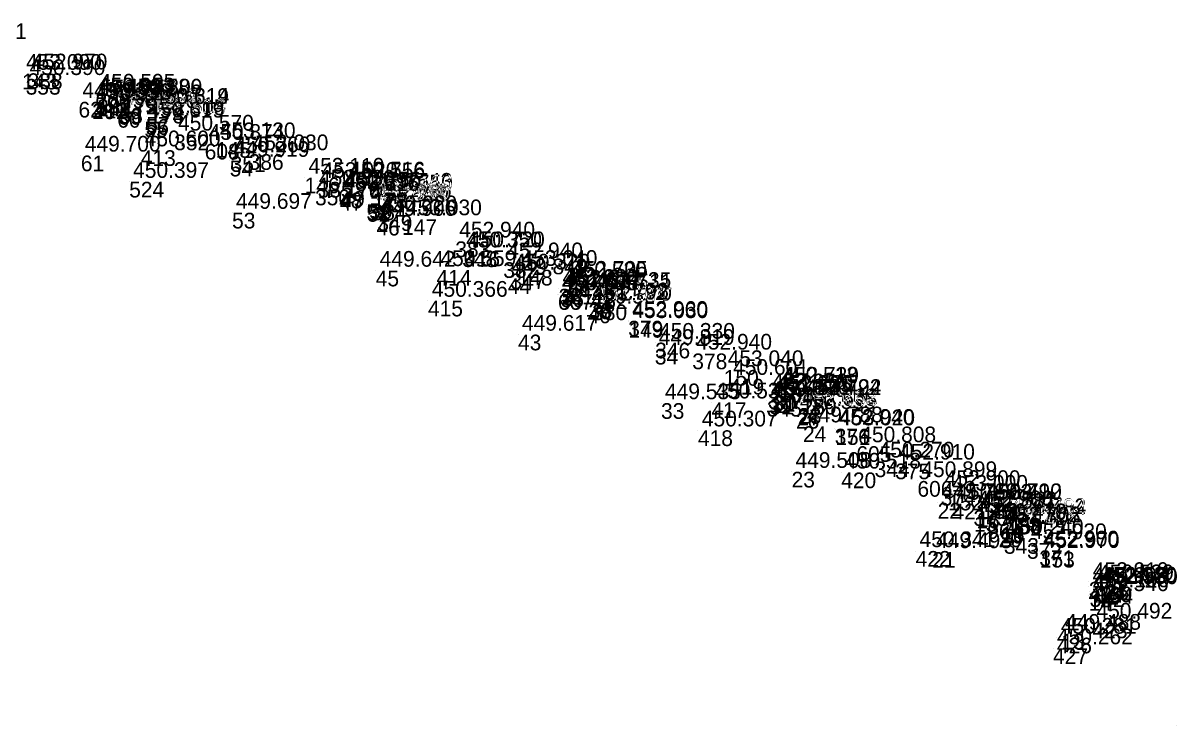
# Model space of a CAD drawing. Extents: x -874038 to -859694, y -1059487 to -1049069.
# Drawn here: x -863116.1 to -863027.9, y -1054927.7 to -1054874 of the extents above; entities that cross this region are included whole.
import ezdxf

# ---------------------------------------------------------------- set-up
doc = ezdxf.new("R2010")
doc.units = 0
doc.layers.add('Vrstva 60', color=7, linetype='Continuous')
doc.layers.add('Vrstva 61', color=7, linetype='Continuous')

msp = doc.modelspace()

# ---------------------------------------------------------------- linework, layer by layer
at = {"layer": 'Vrstva 60'}
for p, q in [((-863115.93, -1054878.29), (-863115.93, -1054878.29)), ((-863115.78, -1054877.86), (-863115.78, -1054877.86)), ((-863111.89, -1054880.039), (-863111.89, -1054880.039)), ((-863110.634, -1054879.697), (-863110.634, -1054879.697)), ((-863110.58, -1054879.406), (-863110.58, -1054879.406)), ((-863110.46, -1054879.85), (-863110.46, -1054879.85)), ((-863110.46, -1054879.96), (-863110.46, -1054879.96)), ((-863108.558, -1054879.778), (-863108.558, -1054879.778)), ((-863108.51, -1054879.79), (-863108.51, -1054879.79)), ((-863110.838, -1054880.163), (-863110.838, -1054880.163)), ((-863110.774, -1054880.093), (-863110.774, -1054880.093)), ((-863108.922, -1054880.816), (-863108.922, -1054880.816)), ((-863108.811, -1054880.585), (-863108.811, -1054880.585)), ((-863108.749, -1054880.49), (-863108.749, -1054880.49)), ((-863106.48, -1054880.507), (-863106.48, -1054880.507)), ((-863106.462, -1054880.49), (-863106.462, -1054880.49)), ((-863106.844, -1054881.545), (-863106.844, -1054881.545)), ((-863106.75, -1054881.36), (-863106.75, -1054881.36)), ((-863106.701, -1054881.19), (-863106.701, -1054881.19)), ((-863104.57, -1054882.54), (-863104.57, -1054882.54)), ((-863102.231, -1054883.246), (-863102.231, -1054883.246)), ((-863101.38, -1054883.12), (-863101.38, -1054883.12)), ((-863111.705, -1054884.146), (-863111.705, -1054884.146)), ((-863107.121, -1054883.741), (-863107.121, -1054883.741)), ((-863100.25, -1054884.2), (-863100.25, -1054884.2)), ((-863098.87, -1054884.04), (-863098.87, -1054884.04)), ((-863100.319, -1054884.544), (-863100.319, -1054884.544)), ((-863108.009, -1054886.153), (-863108.009, -1054886.153)), ((-863094.59, -1054885.83), (-863094.59, -1054885.83)), ((-863093.59, -1054886.16), (-863093.59, -1054886.16)), ((-863091.476, -1054886.123), (-863091.476, -1054886.123)), ((-863091.468, -1054886.19), (-863091.468, -1054886.19)), ((-863093.79, -1054886.75), (-863093.79, -1054886.75)), ((-863091.95, -1054886.981), (-863091.95, -1054886.981)), ((-863091.764, -1054886.868), (-863091.764, -1054886.868)), ((-863089.388, -1054886.982), (-863089.388, -1054886.982)), ((-863089.354, -1054887.113), (-863089.354, -1054887.113)), ((-863091.898, -1054887.15), (-863091.898, -1054887.15)), ((-863089.87, -1054887.878), (-863089.87, -1054887.878)), ((-863089.81, -1054888.009), (-863089.81, -1054888.009)), ((-863089.65, -1054887.791), (-863089.65, -1054887.791)), ((-863089.46, -1054887.88), (-863089.46, -1054887.88)), ((-863100.138, -1054888.52), (-863100.138, -1054888.52)), ((-863089.02, -1054888.71), (-863089.02, -1054888.71)), ((-863089.095, -1054889.057), (-863089.095, -1054889.057)), ((-863087.13, -1054889.01), (-863087.13, -1054889.01)), ((-863083.06, -1054890.71), (-863083.06, -1054890.71)), ((-863082.53, -1054891.47), (-863082.53, -1054891.47)), ((-863082.316, -1054891.452), (-863082.316, -1054891.452)), ((-863079.39, -1054892.3), (-863079.39, -1054892.3)), ((-863089.147, -1054892.945), (-863089.147, -1054892.945)), ((-863084.497, -1054892.894), (-863084.497, -1054892.894)), ((-863078.84, -1054893.16), (-863078.84, -1054893.16)), ((-863078.29, -1054892.88), (-863078.29, -1054892.88)), ((-863079.043, -1054893.522), (-863079.043, -1054893.522)), ((-863074.503, -1054893.768), (-863074.503, -1054893.768)), ((-863074.436, -1054893.71), (-863074.436, -1054893.71)), ((-863075.21, -1054894.734), (-863075.21, -1054894.734)), ((-863075.157, -1054894.739), (-863075.157, -1054894.739)), ((-863075.15, -1054894.33), (-863075.15, -1054894.33)), ((-863075.003, -1054894.528), (-863075.003, -1054894.528)), ((-863074.889, -1054894.383), (-863074.889, -1054894.383)), ((-863072.639, -1054894.562), (-863072.639, -1054894.562)), ((-863072.557, -1054894.672), (-863072.557, -1054894.672)), ((-863085.153, -1054895.241), (-863085.153, -1054895.241)), ((-863072.939, -1054895.769), (-863072.939, -1054895.769)), ((-863072.868, -1054895.453), (-863072.868, -1054895.453)), ((-863072.821, -1054895.364), (-863072.821, -1054895.364)), ((-863072.59, -1054895.53), (-863072.59, -1054895.53)), ((-863069.83, -1054896.78), (-863069.83, -1054896.78)), ((-863069.81, -1054896.87), (-863069.81, -1054896.87)), ((-863078.262, -1054897.837), (-863078.262, -1054897.837)), ((-863067.77, -1054898.45), (-863067.77, -1054898.45)), ((-863067.796, -1054898.918), (-863067.796, -1054898.918)), ((-863064.93, -1054899.28), (-863064.93, -1054899.28)), ((-863062.52, -1054900.54), (-863062.52, -1054900.54)), ((-863062.107, -1054901.215), (-863062.107, -1054901.215)), ((-863058.344, -1054901.803), (-863058.344, -1054901.803)), ((-863058.278, -1054901.815), (-863058.278, -1054901.815)), ((-863063.462, -1054903.016), (-863063.462, -1054903.016)), ((-863059.22, -1054902.9), (-863059.22, -1054902.9)), ((-863059.13, -1054902.32), (-863059.13, -1054902.32)), ((-863059.026, -1054902.735), (-863059.026, -1054902.735)), ((-863058.818, -1054902.525), (-863058.818, -1054902.525)), ((-863058.724, -1054902.425), (-863058.724, -1054902.425)), ((-863056.575, -1054902.747), (-863056.575, -1054902.747)), ((-863056.56, -1054902.748), (-863056.56, -1054902.748)), ((-863067.32, -1054903.075), (-863067.32, -1054903.075)), ((-863056.996, -1054903.822), (-863056.996, -1054903.822)), ((-863056.883, -1054903.58), (-863056.883, -1054903.58)), ((-863056.835, -1054903.451), (-863056.835, -1054903.451)), ((-863064.499, -1054905.153), (-863064.499, -1054905.153)), ((-863056.458, -1054904.844), (-863056.458, -1054904.844)), ((-863054.03, -1054905.03), (-863054.03, -1054905.03)), ((-863053.99, -1054905.07), (-863053.99, -1054905.07)), ((-863052.376, -1054906.365), (-863052.376, -1054906.365)), ((-863057.333, -1054908.322), (-863057.333, -1054908.322)), ((-863050.98, -1054907.53), (-863050.98, -1054907.53)), ((-863049.41, -1054907.69), (-863049.41, -1054907.69)), ((-863053.536, -1054908.375), (-863053.536, -1054908.375)), ((-863047.704, -1054909.026), (-863047.704, -1054909.026)), ((-863045.92, -1054909.71), (-863045.92, -1054909.71)), ((-863045.35, -1054910.07), (-863045.35, -1054910.07)), ((-863046.155, -1054910.697), (-863046.155, -1054910.697)), ((-863045.024, -1054910.763), (-863045.024, -1054910.763)), ((-863042.759, -1054910.72), (-863042.759, -1054910.72)), ((-863042.748, -1054910.711), (-863042.748, -1054910.711)), ((-863043.42, -1054911.26), (-863043.42, -1054911.26)), ((-863043.379, -1054911.7), (-863043.379, -1054911.7)), ((-863043.196, -1054911.449), (-863043.196, -1054911.449)), ((-863043.138, -1054911.34), (-863043.138, -1054911.34)), ((-863042.364, -1054912.254), (-863042.364, -1054912.254)), ((-863041.331, -1054912.602), (-863041.331, -1054912.602)), ((-863041.289, -1054912.488), (-863041.289, -1054912.488)), ((-863040.899, -1054911.859), (-863040.899, -1054911.859)), ((-863040.882, -1054911.907), (-863040.882, -1054911.907)), ((-863041.502, -1054912.887), (-863041.502, -1054912.887)), ((-863041.09, -1054913.39), (-863041.09, -1054913.39)), ((-863047.844, -1054914.379), (-863047.844, -1054914.379)), ((-863046.575, -1054914.46), (-863046.575, -1054914.46)), ((-863039.32, -1054913.77), (-863039.32, -1054913.77)), ((-863038.38, -1054914.33), (-863038.38, -1054914.33)), ((-863038.34, -1054914.44), (-863038.34, -1054914.44)), ((-863034.61, -1054917.116), (-863034.61, -1054917.116)), ((-863034.59, -1054916.74), (-863034.59, -1054916.74)), ((-863034.186, -1054916.915), (-863034.186, -1054916.915)), ((-863033.94, -1054917.09), (-863033.94, -1054917.09)), ((-863034.596, -1054917.745), (-863034.596, -1054917.745)), ((-863034.53, -1054917.45), (-863034.53, -1054917.45)), ((-863033.89, -1054917.21), (-863033.89, -1054917.21)), ((-863034.308, -1054919.846), (-863034.308, -1054919.846)), ((-863037.033, -1054921), (-863037.033, -1054921)), ((-863036.699, -1054920.698), (-863036.699, -1054920.698)), ((-863037.33, -1054921.809), (-863037.33, -1054921.809)), ((-863027.866, -1054927.748), (-863027.866, -1054927.748))]:
    msp.add_line(p, q, dxfattribs=at)

# ---------------------------------------------------------------- texts
for s, p in [('143', (-863116.2, -1054879.09)), ('353', (-863115.93, -1054879.49)), ('388', (-863115.78, -1054879.06)), ('62', (-863111.89, -1054881.239)), ('521', (-863110.634, -1054880.897)), ('200', (-863110.58, -1054880.606)), ('387', (-863110.46, -1054881.05)), ('144', (-863110.46, -1054881.16)), ('175', (-863108.558, -1054880.978)), ('172', (-863108.51, -1054880.99)), ('201', (-863110.838, -1054881.363)), ('412', (-863110.774, -1054881.293)), ('60', (-863108.922, -1054882.016)), ('59', (-863108.811, -1054881.785)), ('58', (-863108.749, -1054881.69)), ('174', (-863106.48, -1054881.707)), ('173', (-863106.462, -1054881.69)), ('55', (-863106.844, -1054882.745)), ('56', (-863106.75, -1054882.56)), ('57', (-863106.701, -1054882.39)), ('352', (-863104.57, -1054883.74)), ('608', (-863102.231, -1054884.446)), ('145', (-863101.38, -1054884.32)), ('61', (-863111.705, -1054885.346)), ('413', (-863107.121, -1054884.941)), ('351', (-863100.25, -1054885.4)), ('386', (-863098.87, -1054885.24)), ('54', (-863100.319, -1054885.744)), ('524', (-863108.009, -1054887.353)), ('146', (-863094.59, -1054887.03)), ('385', (-863093.59, -1054887.36)), ('179', (-863091.476, -1054887.323)), ('176', (-863091.468, -1054887.39)), ('350', (-863093.79, -1054887.95)), ('48', (-863091.95, -1054888.181)), ('49', (-863091.764, -1054888.068)), ('178', (-863089.388, -1054888.182)), ('177', (-863089.354, -1054888.313)), ('47', (-863091.898, -1054888.35)), ('51', (-863089.87, -1054889.078)), ('52', (-863089.81, -1054889.209)), ('50', (-863089.65, -1054888.991)), ('384', (-863089.46, -1054889.08)), ('53', (-863100.138, -1054889.72)), ('349', (-863089.02, -1054889.91)), ('46', (-863089.095, -1054890.257)), ('147', (-863087.13, -1054890.21)), ('383', (-863083.06, -1054891.91)), ('348', (-863082.53, -1054892.67)), ('416', (-863082.316, -1054892.652)), ('382', (-863079.39, -1054893.5)), ('45', (-863089.147, -1054894.145)), ('414', (-863084.497, -1054894.094)), ('347', (-863078.84, -1054894.36)), ('148', (-863078.29, -1054894.08)), ('44', (-863079.043, -1054894.722)), ('86', (-863074.503, -1054894.968)), ('41', (-863074.436, -1054894.91)), ('607', (-863075.21, -1054895.934)), ('35', (-863075.157, -1054895.939)), ('381', (-863075.15, -1054895.53)), ('36', (-863075.003, -1054895.728)), ('37', (-863074.889, -1054895.583)), ('42', (-863072.639, -1054895.762)), ('152', (-863072.557, -1054895.872)), ('415', (-863085.153, -1054896.441)), ('40', (-863072.939, -1054896.969)), ('39', (-863072.868, -1054896.653)), ('38', (-863072.821, -1054896.564)), ('380', (-863072.59, -1054896.73)), ('379', (-863069.83, -1054897.98)), ('149', (-863069.81, -1054898.07)), ('43', (-863078.262, -1054899.037)), ('346', (-863067.77, -1054899.65)), ('34', (-863067.796, -1054900.118)), ('378', (-863064.93, -1054900.48)), ('150', (-863062.52, -1054901.74)), ('419', (-863062.107, -1054902.415)), ('181', (-863058.344, -1054903.003)), ('108', (-863058.278, -1054903.015)), ('417', (-863063.462, -1054904.216)), ('345', (-863059.22, -1054904.1)), ('377', (-863059.13, -1054903.52)), ('32', (-863059.026, -1054903.935)), ('31', (-863058.818, -1054903.725)), ('30', (-863058.724, -1054903.625)), ('25', (-863056.56, -1054903.948)), ('180', (-863056.575, -1054903.947)), ('33', (-863067.32, -1054904.275)), ('26', (-863056.996, -1054905.022)), ('27', (-863056.883, -1054904.78)), ('28', (-863056.835, -1054904.651)), ('418', (-863064.499, -1054906.353)), ('24', (-863056.458, -1054906.044)), ('376', (-863054.03, -1054906.23)), ('151', (-863053.99, -1054906.27)), ('605', (-863052.376, -1054907.565)), ('23', (-863057.333, -1054909.522)), ('344', (-863050.98, -1054908.73)), ('375', (-863049.41, -1054908.89)), ('420', (-863053.536, -1054909.575)), ('606', (-863047.704, -1054910.226)), ('374', (-863045.92, -1054910.91)), ('152', (-863045.35, -1054911.27)), ('22', (-863046.155, -1054911.897)), ('421', (-863045.024, -1054911.963)), ('185', (-863042.759, -1054911.92)), ('182', (-863042.748, -1054911.911)), ('373', (-863043.42, -1054912.46)), ('15', (-863043.379, -1054912.9)), ('16', (-863043.196, -1054912.649)), ('17', (-863043.138, -1054912.54)), ('183', (-863040.899, -1054913.059)), ('964', (-863042.364, -1054913.454)), ('19', (-863041.331, -1054913.802)), ('18', (-863041.289, -1054913.688)), ('184', (-863040.882, -1054913.107)), ('20', (-863041.502, -1054914.087)), ('343', (-863041.09, -1054914.59)), ('422', (-863047.844, -1054915.579)), ('21', (-863046.575, -1054915.66)), ('372', (-863039.32, -1054914.97)), ('371', (-863038.38, -1054915.53)), ('153', (-863038.34, -1054915.64)), ('424', (-863034.61, -1054918.316)), ('370', (-863034.59, -1054917.94)), ('425', (-863034.186, -1054918.115)), ('369', (-863033.94, -1054918.29)), ('14', (-863034.596, -1054918.945)), ('342', (-863034.53, -1054918.65)), ('154', (-863033.89, -1054918.41)), ('13', (-863036.699, -1054921.898)), ('423', (-863034.308, -1054921.046)), ('426', (-863037.033, -1054922.2)), ('427', (-863037.33, -1054923.009))]:
    msp.add_text(s, height=1.2, dxfattribs=at).set_placement(p)
at = {"layer": 'Vrstva 61'}
for s, p in [('450.651', (-863121.64, -1054875.239)), ('453.090', (-863115.9, -1054877.59)), ('452.970', (-863115.48, -1054877.56)), ('450.390', (-863115.63, -1054877.99)), ('450.653', (-863110.334, -1054879.397)), ('450.595', (-863110.28, -1054879.106)), ('450.586', (-863108.258, -1054879.478)), ('452.809', (-863108.21, -1054879.49)), ('449.935', (-863111.59, -1054879.739)), ('450.595', (-863110.538, -1054879.863)), ('450.653', (-863110.474, -1054879.793)), ('453.050', (-863110.16, -1054879.55)), ('453.140', (-863110.16, -1054879.66)), ('451.907', (-863108.511, -1054880.285)), ('452.809', (-863108.449, -1054880.19)), ('450.619', (-863106.18, -1054880.207)), ('452.814', (-863106.162, -1054880.19)), ('450.586', (-863108.622, -1054880.516)), ('450.619', (-863106.544, -1054881.245)), ('451.605', (-863106.45, -1054881.06)), ('452.814', (-863106.401, -1054880.89)), ('450.570', (-863104.27, -1054882.24)), ('450.874', (-863101.931, -1054882.946)), ('453.130', (-863101.08, -1054882.82)), ('449.700', (-863111.405, -1054883.846)), ('450.600', (-863106.821, -1054883.441)), ('450.260', (-863099.95, -1054883.9)), ('453.030', (-863098.57, -1054883.74)), ('449.919', (-863100.019, -1054884.244)), ('453.110', (-863094.29, -1054885.53)), ('450.397', (-863107.709, -1054885.853)), ('450.330', (-863093.49, -1054886.45)), ('453.020', (-863093.29, -1054885.86)), ('452.756', (-863091.464, -1054886.568)), ('450.516', (-863091.176, -1054885.823)), ('452.756', (-863091.168, -1054885.89)), ('451.697', (-863091.65, -1054886.681)), ('450.516', (-863091.598, -1054886.85)), ('450.543', (-863089.088, -1054886.682)), ('452.750', (-863089.054, -1054886.813)), ('449.697', (-863099.838, -1054888.22)), ('451.404', (-863089.57, -1054887.578)), ('450.543', (-863089.51, -1054887.709)), ('452.750', (-863089.35, -1054887.491)), ('452.990', (-863089.16, -1054887.58)), ('449.906', (-863088.795, -1054888.757)), ('450.220', (-863088.72, -1054888.41)), ('453.030', (-863086.83, -1054888.71)), ('452.940', (-863082.76, -1054890.41)), ('450.350', (-863082.23, -1054891.17)), ('450.720', (-863082.016, -1054891.152)), ('449.642', (-863088.847, -1054892.645)), ('450.559', (-863084.197, -1054892.594)), ('452.940', (-863079.09, -1054892)), ('453.040', (-863077.99, -1054892.58)), ('449.849', (-863078.743, -1054893.222)), ('450.320', (-863078.54, -1054892.86)), ('450.530', (-863074.203, -1054893.468)), ('452.705', (-863074.136, -1054893.41)), ('450.799', (-863074.91, -1054894.434)), ('450.586', (-863074.857, -1054894.439)), ('452.980', (-863074.85, -1054894.03)), ('451.677', (-863074.703, -1054894.228)), ('452.744', (-863074.589, -1054894.083)), ('452.735', (-863072.339, -1054894.262)), ('450.511', (-863072.257, -1054894.372)), ('450.366', (-863084.853, -1054894.941)), ('451.792', (-863072.568, -1054895.153)), ('452.778', (-863072.521, -1054895.064)), ('452.970', (-863072.29, -1054895.23)), ('450.564', (-863072.639, -1054895.469)), ('452.960', (-863069.53, -1054896.48)), ('453.030', (-863069.51, -1054896.57)), ('449.617', (-863077.962, -1054897.537)), ('449.819', (-863067.496, -1054898.618)), ('450.330', (-863067.47, -1054898.15)), ('452.940', (-863064.63, -1054898.98)), ('453.040', (-863062.22, -1054900.24)), ('450.601', (-863061.807, -1054900.915)), ('450.513', (-863058.044, -1054901.503)), ('452.729', (-863057.978, -1054901.515)), ('452.950', (-863058.83, -1054902.02)), ('450.576', (-863058.726, -1054902.435)), ('451.805', (-863058.518, -1054902.225)), ('452.770', (-863058.424, -1054902.125)), ('450.494', (-863056.275, -1054902.447)), ('452.722', (-863056.26, -1054902.448)), ('449.535', (-863067.02, -1054902.775)), ('450.537', (-863063.162, -1054902.716)), ('450.250', (-863058.92, -1054902.6)), ('451.668', (-863056.583, -1054903.28)), ('452.762', (-863056.535, -1054903.151)), ('450.555', (-863056.696, -1054903.522)), ('450.307', (-863064.199, -1054904.853)), ('449.788', (-863056.158, -1054904.544)), ('452.940', (-863053.73, -1054904.73)), ('453.020', (-863053.69, -1054904.77)), ('450.808', (-863052.076, -1054906.065)), ('450.270', (-863050.68, -1054907.23)), ('452.910', (-863049.11, -1054907.39)), ('449.508', (-863057.033, -1054908.022)), ('450.518', (-863053.236, -1054908.075)), ('450.899', (-863047.404, -1054908.726)), ('452.900', (-863045.62, -1054909.41)), ('449.769', (-863045.855, -1054910.397)), ('453.000', (-863045.05, -1054909.77)), ('450.490', (-863042.459, -1054910.42)), ('452.712', (-863042.448, -1054910.411)), ('450.563', (-863044.724, -1054910.463)), ('452.900', (-863043.12, -1054910.96)), ('451.581', (-863042.896, -1054911.149)), ('452.712', (-863042.838, -1054911.04)), ('450.490', (-863043.079, -1054911.4)), ('450.479', (-863042.064, -1054911.954)), ('452.702', (-863040.989, -1054912.188)), ('452.702', (-863040.599, -1054911.559)), ('450.484', (-863040.582, -1054911.607)), ('450.484', (-863041.202, -1054912.587)), ('451.805', (-863041.031, -1054912.302)), ('450.240', (-863040.79, -1054913.09)), ('452.930', (-863039.02, -1054913.47)), ('450.341', (-863047.544, -1054914.079)), ('449.498', (-863046.275, -1054914.16)), ('452.900', (-863038.08, -1054914.03)), ('452.970', (-863038.04, -1054914.14)), ('452.910', (-863034.29, -1054916.44)), ('450.603', (-863034.31, -1054916.816)), ('449.546', (-863034.296, -1054917.445)), ('450.190', (-863034.23, -1054917.15)), ('450.539', (-863033.886, -1054916.615)), ('452.920', (-863033.64, -1054916.79)), ('452.980', (-863033.59, -1054916.91)), ('450.492', (-863034.008, -1054919.546)), ('450.281', (-863036.733, -1054920.7)), ('449.488', (-863036.399, -1054920.398)), ('450.262', (-863037.03, -1054921.509))]:
    msp.add_text(s, height=1.2, dxfattribs=at).set_placement(p)

doc.saveas('drawing.dxf')
